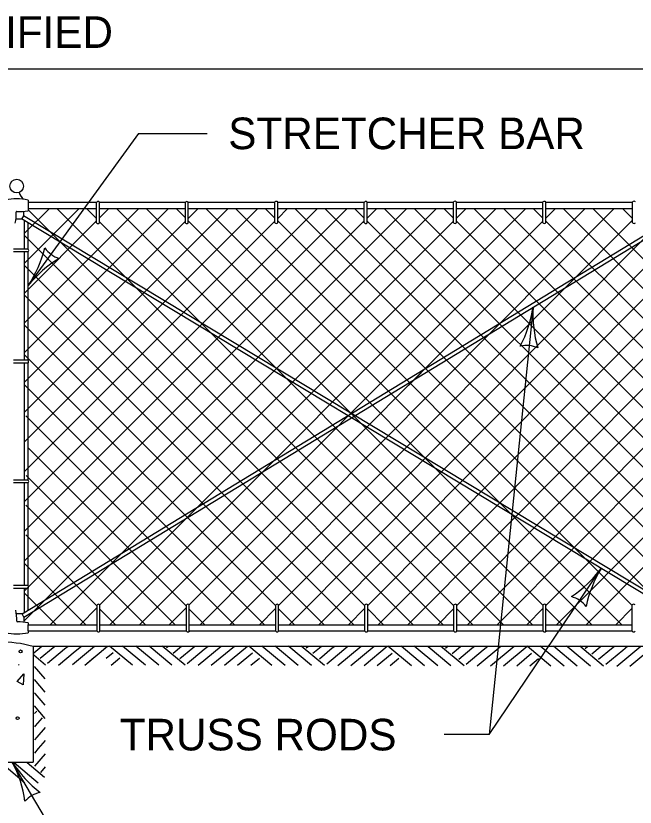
# Model space of a CAD drawing. Extents: x 49973.1 to 50021, y 49987.6 to 50015.4.
# Drawn here: x 49978.772 to 49979.949, y 50011.283 to 50012.786 of the extents above; entities that cross this region are included whole.
import ezdxf

# ---------------------------------------------------------------- set-up
doc = ezdxf.new("R2010")
doc.units = 0
for name, color, linetype in [('Level 1', 7, 'Continuous'), ('Level 2', 7, 'Continuous'), ('Level 3', 7, 'Continuous')]:
    doc.layers.add(name, color=color, linetype=linetype)

msp = doc.modelspace()

# ---------------------------------------------------------------- linework, layer by layer
at = {"layer": 'Level 1'}
for p, q in [((49978.7953, 50012.4358), (49978.7953, 50012.4319)), ((49979.0621, 50012.4202), (49978.7888, 50012.1467)), ((49979.0057, 50012.4202), (49978.7888, 50012.2031)), ((49978.8925, 50012.4202), (49978.7888, 50012.3163)), ((49978.8363, 50012.4202), (49978.7888, 50012.3731)), ((49979.4016, 50012.4202), (49978.7888, 50011.8074)), ((49979.3452, 50012.4202), (49978.7888, 50011.8638)), ((49979.2319, 50012.4202), (49978.7888, 50011.9771)), ((49979.1753, 50012.4202), (49978.7888, 50012.0334)), ((49979.5714, 50012.4202), (49978.7888, 50011.6376)), ((49979.5148, 50012.4202), (49978.7888, 50011.6942)), ((49978.7953, 50012.4322), (49978.9256, 50012.4322)), ((49978.7953, 50012.4319), (49978.7953, 50012.4199)), ((49978.7953, 50012.4199), (49978.7953, 50012.416)), ((49978.7955, 50012.4202), (49978.9257, 50012.4202)), ((49979.6046, 50011.6657), (49978.8501, 50012.4202)), ((49978.9257, 50012.4012), (49978.9067, 50012.4202)), ((49978.9257, 50012.3927), (49978.9257, 50012.4324)), ((49978.9312, 50012.3927), (49978.9312, 50012.4324)), ((49978.9312, 50012.4202), (49979.0942, 50012.4202)), ((49978.9491, 50012.4202), (49978.9312, 50012.4024)), ((49978.9313, 50012.4322), (49979.0945, 50012.4322)), ((49979.6846, 50012.4202), (49978.932, 50011.6675)), ((49979.7411, 50012.4202), (49978.9507, 50011.6298)), ((49979.7537, 50011.6298), (49978.9633, 50012.4202)), ((49979.774, 50011.6661), (49979.0199, 50012.4202)), ((49979.0943, 50012.4024), (49979.0765, 50012.4202)), ((49979.0943, 50012.3925), (49979.0943, 50012.4322)), ((49979.0997, 50012.4202), (49979.2642, 50012.4202)), ((49979.0998, 50012.3925), (49979.0998, 50012.4322)), ((49979.1187, 50012.4202), (49979.0998, 50012.4013)), ((49979.0999, 50012.4322), (49979.2645, 50012.4322)), ((49979.8539, 50012.4202), (49979.1015, 50011.6678)), ((49979.909, 50012.4202), (49979.1221, 50011.6298)), ((49979.9237, 50011.6298), (49979.1329, 50012.4202)), ((49979.9434, 50011.6665), (49979.1894, 50012.4202)), ((49979.2643, 50012.402), (49979.2461, 50012.4202)), ((49979.2643, 50012.393), (49979.2643, 50012.4327)), ((49979.2696, 50012.4322), (49979.4342, 50012.4322)), ((49979.2698, 50012.393), (49979.2698, 50012.4327)), ((49979.2885, 50012.4202), (49979.2698, 50012.4015)), ((49979.2699, 50012.4202), (49979.4342, 50012.4202)), ((49980.0223, 50012.4202), (49979.2714, 50011.6663)), ((49980.0433, 50011.6801), (49979.3025, 50012.4202)), ((49980.0433, 50011.7362), (49979.3593, 50012.4202)), ((49979.4343, 50012.4018), (49979.4159, 50012.4202)), ((49979.4343, 50012.3928), (49979.4343, 50012.4325)), ((49979.4397, 50012.4322), (49979.6039, 50012.4322)), ((49979.4397, 50012.4202), (49979.6039, 50012.4202)), ((49979.4398, 50012.3928), (49979.4398, 50012.4325)), ((49979.4582, 50012.4202), (49979.4398, 50012.4018)), ((49980.0433, 50011.8494), (49979.4722, 50012.4202)), ((49980.0433, 50011.9059), (49979.5289, 50012.4202)), ((49979.6039, 50012.4018), (49979.5855, 50012.4202)), ((49979.6039, 50012.3931), (49979.6039, 50012.4328)), ((49979.6094, 50012.3931), (49979.6094, 50012.4328)), ((49979.6094, 50012.4322), (49979.7737, 50012.4322)), ((49979.6094, 50012.4202), (49979.7737, 50012.4202)), ((49979.628, 50012.4202), (49979.6094, 50012.4016)), ((49980.0433, 50012.019), (49979.6421, 50012.4202)), ((49980.0411, 50012.0778), (49979.6987, 50012.4202)), ((49979.7737, 50012.4018), (49979.7553, 50012.4202)), ((49979.7737, 50012.393), (49979.7737, 50012.4327)), ((49979.7792, 50012.393), (49979.7792, 50012.4327)), ((49979.7792, 50012.4322), (49979.9442, 50012.4322)), ((49979.7975, 50012.4202), (49979.7792, 50012.4019)), ((49979.7792, 50012.4202), (49979.9442, 50012.4202)), ((49980.0411, 50012.191), (49979.8119, 50012.4202)), ((49980.0411, 50012.2474), (49979.8683, 50012.4202)), ((49979.944, 50012.4011), (49979.9249, 50012.4202)), ((49979.944, 50012.3931), (49979.944, 50012.4328)), ((49978.7867, 50012.4061), (49978.7829, 50012.4002)), ((49978.7843, 50011.6505), (49980.0347, 50012.4113)), ((49978.7867, 50012.4147), (49978.7867, 50012.4061)), ((49980.0489, 50011.6456), (49978.7867, 50012.4062)), ((49978.7874, 50011.6442), (49980.043, 50012.4081)), ((49979.5839, 50011.6298), (49978.7959, 50012.4178)), ((49978.7829, 50012.4002), (49978.7722, 50012.4)), ((49980.0452, 50011.6398), (49978.783, 50012.4003)), ((49978.9257, 50012.3968), (49978.7888, 50012.2596)), ((49978.7888, 50012.3432), (49978.7888, 50012.3968)), ((49979.4343, 50012.3966), (49978.7888, 50011.7511)), ((49979.2643, 50012.396), (49978.7888, 50011.9205)), ((49979.0942, 50012.3957), (49978.7888, 50012.0901)), ((49978.7958, 50012.3429), (49978.7958, 50012.3926)), ((49979.6039, 50012.3962), (49978.8375, 50011.6298)), ((49979.6985, 50011.6298), (49978.9312, 50012.395)), ((49979.7737, 50012.3964), (49979.0071, 50011.6298)), ((49979.8666, 50011.6298), (49979.0998, 50012.397)), ((49979.944, 50012.3983), (49979.1785, 50011.6298)), ((49980.0361, 50011.6298), (49979.2698, 50012.3965)), ((49980.0433, 50011.7928), (49979.4398, 50012.3963)), ((49980.0433, 50011.9624), (49979.6094, 50012.3963)), ((49980.0411, 50012.1344), (49979.7792, 50012.3963)), ((49980.0433, 50012.3847), (49979.2914, 50011.6298)), ((49979.5272, 50011.6298), (49978.7888, 50012.3687)), ((49978.7956, 50012.3432), (49978.7677, 50012.3432)), ((49978.7955, 50012.3377), (49978.7677, 50012.3377)), ((49978.7888, 50012.1319), (49978.7888, 50012.3377)), ((49978.7958, 50012.1314), (49978.7958, 50012.3381)), ((49980.0433, 50012.328), (49979.3479, 50011.6298)), ((49979.4354, 50011.6654), (49978.7888, 50012.312)), ((49978.9448, 50012.3028), (49978.918, 50012.276)), ((49980.0433, 50012.2712), (49979.4409, 50011.6665)), ((49979.4145, 50011.6298), (49978.7888, 50012.2553)), ((49980.0433, 50012.2145), (49979.4609, 50011.6298)), ((49979.3577, 50011.6298), (49978.7888, 50012.1988)), ((49980.0433, 50012.1579), (49979.5172, 50011.6298)), ((49979.2659, 50011.6654), (49978.7888, 50012.1421)), ((49979.5182, 50012.0842), (49979.5666, 50012.1328)), ((49978.7954, 50012.1319), (49978.7677, 50012.1319)), ((49978.7954, 50012.1264), (49978.7677, 50012.1264)), ((49978.7888, 50011.9044), (49978.7888, 50012.1264)), ((49978.7958, 50011.9041), (49978.7958, 50012.1269)), ((49980.0433, 50012.1012), (49979.6101, 50011.6663)), ((49979.2445, 50011.6298), (49978.7888, 50012.0855)), ((49980.0433, 50012.0446), (49979.6301, 50011.6298)), ((49979.1877, 50011.6298), (49978.7911, 50012.0266)), ((49980.0433, 50011.9879), (49979.6866, 50011.6298)), ((49979.0963, 50011.665), (49978.796, 50011.9653)), ((49980.0433, 50011.9312), (49979.7795, 50011.6663)), ((49979.0749, 50011.6298), (49978.7917, 50011.9132)), ((49978.7956, 50011.9044), (49978.7677, 50011.9044)), ((49978.7955, 50011.8989), (49978.7677, 50011.8989)), ((49978.7888, 50011.704), (49978.7888, 50011.8989)), ((49978.7958, 50011.7034), (49978.7958, 50011.8993)), ((49980.0433, 50011.8746), (49979.7995, 50011.6298)), ((49979.0183, 50011.6298), (49978.7911, 50011.857)), ((49980.0433, 50011.8179), (49979.856, 50011.6298)), ((49978.9265, 50011.665), (49978.7911, 50011.8004)), ((49978.9051, 50011.6298), (49978.7888, 50011.7461)), ((49978.7953, 50011.704), (49978.7677, 50011.704)), ((49978.7953, 50011.6985), (49978.7677, 50011.6985)), ((49978.7888, 50011.6533), (49978.7888, 50011.6985)), ((49978.7958, 50011.6575), (49978.7958, 50011.6992)), ((49978.8485, 50011.6298), (49978.7888, 50011.6895)), ((49978.9265, 50011.6173), (49978.9265, 50011.6675)), ((49978.932, 50011.6173), (49978.932, 50011.6675)), ((49979.0963, 50011.6173), (49979.0963, 50011.6675)), ((49979.1018, 50011.6173), (49979.1018, 50011.6675)), ((49979.2659, 50011.6173), (49979.2659, 50011.6675)), ((49979.2714, 50011.6173), (49979.2714, 50011.6675)), ((49979.4354, 50011.6173), (49979.4354, 50011.6675)), ((49979.4409, 50011.6173), (49979.4409, 50011.6675)), ((49979.6046, 50011.6173), (49979.6046, 50011.6675)), ((49979.6101, 50011.6173), (49979.6101, 50011.6675)), ((49979.774, 50011.6173), (49979.774, 50011.6675)), ((49979.7795, 50011.6173), (49979.7795, 50011.6675)), ((49979.9434, 50011.6173), (49979.9434, 50011.6675)), ((49978.9265, 50011.6622), (49978.8942, 50011.6298)), ((49978.9617, 50011.6298), (49978.932, 50011.6595)), ((49979.0963, 50011.6626), (49979.0635, 50011.6298)), ((49979.1315, 50011.6298), (49979.1018, 50011.6595)), ((49979.2659, 50011.6609), (49979.235, 50011.6298)), ((49979.3015, 50011.6298), (49979.2714, 50011.6598)), ((49979.4354, 50011.6609), (49979.4044, 50011.6298)), ((49979.4709, 50011.6298), (49979.4409, 50011.6599)), ((49979.6046, 50011.6608), (49979.5737, 50011.6298)), ((49979.6405, 50011.6298), (49979.6101, 50011.6602)), ((49979.774, 50011.6609), (49979.7431, 50011.6298)), ((49979.8103, 50011.6298), (49979.7795, 50011.6606)), ((49979.9434, 50011.6609), (49979.9124, 50011.6298)), ((49978.7843, 50011.6505), (49978.7733, 50011.6503)), ((49978.7874, 50011.6442), (49978.7843, 50011.6505)), ((49978.7874, 50011.6442), (49978.7874, 50011.6344)), ((49978.7958, 50011.6331), (49978.7958, 50011.6298)), ((49978.7958, 50011.6178), (49978.7958, 50011.6298)), ((49978.7958, 50011.6298), (49978.9265, 50011.6298)), ((49978.932, 50011.6298), (49979.0963, 50011.6298)), ((49979.1018, 50011.6298), (49979.2659, 50011.6298)), ((49979.2714, 50011.6298), (49979.4354, 50011.6298)), ((49979.4409, 50011.6298), (49979.6046, 50011.6298)), ((49979.6101, 50011.6298), (49979.774, 50011.6298)), ((49979.7795, 50011.6298), (49979.9434, 50011.6298)), ((49978.7958, 50011.6178), (49978.7958, 50011.6146)), ((49978.7958, 50011.6178), (49978.9265, 50011.6178)), ((49978.932, 50011.6178), (49979.0963, 50011.6178)), ((49979.1018, 50011.6178), (49979.2659, 50011.6178)), ((49979.2714, 50011.6178), (49979.4354, 50011.6178)), ((49979.4409, 50011.6178), (49979.6046, 50011.6178)), ((49979.6101, 50011.6178), (49979.774, 50011.6178)), ((49979.7795, 50011.6178), (49979.9434, 50011.6178)), ((49980.0626, 50011.5886), (49978.8048, 50011.5886)), ((49978.8051, 50011.5885), (49978.8051, 50011.3684)), ((49978.8062, 50011.5765), (49978.8216, 50011.5893)), ((49978.8187, 50011.566), (49978.8433, 50011.5866)), ((49978.8326, 50011.5566), (49978.8649, 50011.5837)), ((49978.8433, 50011.5866), (49978.8466, 50011.5893)), ((49978.8535, 50011.5532), (49978.885, 50011.5795)), ((49978.8649, 50011.5837), (49978.8717, 50011.5893)), ((49978.8796, 50011.5541), (49978.9217, 50011.5893)), ((49978.885, 50011.5795), (49978.8967, 50011.5893)), ((49978.9035, 50011.5532), (49978.9466, 50011.5893)), ((49978.9409, 50011.5845), (49978.9466, 50011.5893)), ((49978.944, 50011.5662), (49978.9569, 50011.577)), ((49978.9936, 50011.5527), (49978.9501, 50011.5893)), ((49979.0186, 50011.5527), (49978.9751, 50011.5893)), ((49979.0436, 50011.5527), (49979.0001, 50011.5893)), ((49979.0686, 50011.5527), (49979.0256, 50011.5888)), ((49979.0936, 50011.5527), (49979.0501, 50011.5893)), ((49979.0586, 50011.5862), (49979.0623, 50011.5893)), ((49979.0713, 50011.576), (49979.087, 50011.5891)), ((49979.0838, 50011.5655), (49979.1084, 50011.5861)), ((49979.0977, 50011.5561), (49979.13, 50011.5832)), ((49979.1084, 50011.5861), (49979.1123, 50011.5893)), ((49979.1186, 50011.5527), (49979.1624, 50011.5893)), ((49979.13, 50011.5832), (49979.1374, 50011.5893)), ((49979.1436, 50011.5527), (49979.1874, 50011.5893)), ((49979.1686, 50011.5527), (49979.2123, 50011.5893)), ((49979.2587, 50011.5522), (49979.2146, 50011.5893)), ((49979.2837, 50011.5522), (49979.2396, 50011.5893)), ((49979.3087, 50011.5522), (49979.2646, 50011.5893)), ((49979.2907, 50011.5883), (49979.2896, 50011.5893)), ((49979.3337, 50011.5522), (49979.2907, 50011.5883)), ((49979.3587, 50011.5522), (49979.3146, 50011.5893)), ((49979.3237, 50011.5857), (49979.328, 50011.5893)), ((49979.3364, 50011.5755), (49979.3521, 50011.5886)), ((49979.3489, 50011.565), (49979.3735, 50011.5856)), ((49979.3521, 50011.5886), (49979.353, 50011.5893)), ((49979.3628, 50011.5556), (49979.3951, 50011.5827)), ((49979.3735, 50011.5856), (49979.378, 50011.5893)), ((49979.3837, 50011.5522), (49979.4281, 50011.5893)), ((49979.3951, 50011.5827), (49979.4031, 50011.5893)), ((49979.4087, 50011.5522), (49979.4531, 50011.5893)), ((49979.4337, 50011.5522), (49979.478, 50011.5893)), ((49979.5238, 50011.5517), (49979.4791, 50011.5893)), ((49979.5488, 50011.5517), (49979.5041, 50011.5893)), ((49979.5738, 50011.5517), (49979.5291, 50011.5893)), ((49979.5558, 50011.5878), (49979.5541, 50011.5893)), ((49979.5988, 50011.5517), (49979.5558, 50011.5878)), ((49979.6238, 50011.5517), (49979.5791, 50011.5893)), ((49979.5888, 50011.5852), (49979.5938, 50011.5894)), ((49979.6015, 50011.575), (49979.6172, 50011.5881)), ((49979.614, 50011.5645), (49979.6386, 50011.5851)), ((49979.6172, 50011.5881), (49979.6187, 50011.5893)), ((49979.6279, 50011.5551), (49979.6602, 50011.5822)), ((49979.6386, 50011.5851), (49979.6437, 50011.5893)), ((49979.6488, 50011.5517), (49979.6938, 50011.5893)), ((49979.6602, 50011.5822), (49979.6688, 50011.5893)), ((49979.6738, 50011.5517), (49979.7188, 50011.5893)), ((49979.6988, 50011.5517), (49979.7436, 50011.5893)), ((49979.7889, 50011.5512), (49979.7436, 50011.5893)), ((49979.8139, 50011.5512), (49979.7686, 50011.5893)), ((49979.8389, 50011.5512), (49979.7936, 50011.5893)), ((49979.8209, 50011.5873), (49979.8186, 50011.5893)), ((49979.8639, 50011.5512), (49979.8209, 50011.5873)), ((49979.8889, 50011.5512), (49979.8436, 50011.5893)), ((49979.8539, 50011.5847), (49979.8589, 50011.5889)), ((49979.8589, 50011.5889), (49979.8594, 50011.5893)), ((49979.8666, 50011.5745), (49979.8823, 50011.5876)), ((49979.8791, 50011.564), (49979.9037, 50011.5846)), ((49979.8823, 50011.5876), (49979.8844, 50011.5893)), ((49979.893, 50011.5546), (49979.9253, 50011.5817)), ((49979.9037, 50011.5846), (49979.9094, 50011.5893)), ((49979.9139, 50011.5512), (49979.9594, 50011.5893)), ((49979.9253, 50011.5817), (49979.9345, 50011.5893)), ((49979.9389, 50011.5512), (49979.9844, 50011.5893)), ((49978.8285, 50011.5532), (49978.8063, 50011.5719)), ((49978.9035, 50011.5532), (49978.9209, 50011.5678)), ((49978.9535, 50011.5532), (49978.9698, 50011.5669)), ((49979.1936, 50011.5527), (49979.222, 50011.5765)), ((49979.2186, 50011.5527), (49979.2349, 50011.5664)), ((49979.4587, 50011.5522), (49979.4871, 50011.576)), ((49979.4837, 50011.5522), (49979.5, 50011.5659)), ((49979.7238, 50011.5517), (49979.7522, 50011.5755)), ((49979.7488, 50011.5517), (49979.7651, 50011.5654)), ((49978.7785, 50011.5532), (49978.7772, 50011.5543)), ((49978.8276, 50011.5268), (49978.8077, 50011.5505)), ((49978.8276, 50011.5018), (49978.8077, 50011.5255)), ((49978.8092, 50011.4988), (49978.8077, 50011.5005)), ((49978.8276, 50011.4768), (49978.8092, 50011.4988)), ((49978.8276, 50011.4518), (49978.8077, 50011.4755)), ((49978.8118, 50011.4658), (49978.8076, 50011.4608)), ((49978.822, 50011.4531), (49978.8089, 50011.4374)), ((49978.8089, 50011.4374), (49978.8077, 50011.4359)), ((49978.8276, 50011.4347), (49978.8119, 50011.416)), ((49978.8119, 50011.416), (49978.8077, 50011.4109)), ((49978.8276, 50011.4096), (49978.8148, 50011.3944)), ((49978.8148, 50011.3944), (49978.8077, 50011.3858)), ((49978.8276, 50011.3846), (49978.8077, 50011.3608)), ((49978.6751, 50011.3684), (49978.8051, 50011.3684)), ((49978.7893, 50011.3291), (49978.744, 50011.3672)), ((49978.8143, 50011.3291), (49978.769, 50011.3672)), ((49978.8268, 50011.3397), (49978.7937, 50011.3675)), ((49978.8276, 50011.3596), (49978.8189, 50011.3492))]:
    msp.add_line(p, q, dxfattribs=at)
msp.add_lwpolyline([(49978.7749, 50011.5222), (49978.7873, 50011.5366), (49978.7859, 50011.5154)], close=True, dxfattribs=at)
for centre, radius in [((49978.7738, 50012.4628), 0.013), ((49978.7811, 50011.5791), 0.00279), ((49978.7756, 50011.4522), 0.00279)]:
    msp.add_circle(centre, radius, dxfattribs=at)
for centre, radius, start, end in [((49978.7982, 50012.4539), 0.0197, 188.9769, 235.5105), ((49978.774, 50012.3564), 0.0823, 74.9971, 104.9997), ((49978.9285, 50012.4292), 0.00424, 49.4895, 130.1928), ((49979.0971, 50012.429), 0.00424, 49.4895, 130.1928), ((49979.2671, 50012.4295), 0.00424, 49.4895, 130.1928), ((49979.4371, 50012.4293), 0.00424, 49.4895, 130.1928), ((49979.6067, 50012.4296), 0.00424, 49.4895, 130.1928), ((49979.7765, 50012.4295), 0.00424, 49.4895, 130.1928), ((49979.9468, 50012.4296), 0.00424, 49.4895, 130.1928), ((49978.6806, 50012.4104), 0.0923, 348.7168, 1.7464), ((49978.7737, 50012.4134), 0.000958, 70.327, 190.5184), ((49978.7774, 50012.503), 0.0888, 267.8117, 281.6374), ((49978.9285, 50012.3957), 0.00408, 227.325, 312.019), ((49979.0971, 50012.3955), 0.00408, 227.325, 312.3165), ((49979.2671, 50012.396), 0.00408, 227.325, 312.019), ((49979.4371, 50012.3958), 0.00408, 227.325, 312.3165), ((49979.6067, 50012.3961), 0.00408, 227.325, 312.3165), ((49979.7765, 50012.396), 0.00408, 227.325, 312.019), ((49979.9468, 50012.3961), 0.00408, 227.325, 312.3165), ((49978.7925, 50012.3405), 0.00408, 317.325, 42.019), ((49978.7926, 50012.1292), 0.00393, 316.1748, 44.8995), ((49978.7925, 50011.9017), 0.00408, 317.325, 42.019), ((49978.7923, 50011.7013), 0.00408, 317.325, 42.3165), ((49978.9293, 50011.6643), 0.00424, 49.2579, 130.1928), ((49979.0991, 50011.6643), 0.00424, 49.2579, 130.1928), ((49979.2687, 50011.6643), 0.00424, 49.2579, 130.1928), ((49979.4382, 50011.6643), 0.00424, 49.2579, 130.1928), ((49979.6074, 50011.6643), 0.00424, 49.2579, 130.1928), ((49979.7768, 50011.6643), 0.00424, 49.2579, 130.1928), ((49979.9462, 50011.6643), 0.00424, 49.2579, 130.1928), ((49978.6852, 50011.6395), 0.0888, 357.9642, 11.6374), ((49978.7759, 50011.6369), 0.00206, 195.3489, 259.7614), ((49978.7778, 50011.5427), 0.0923, 78.7168, 91.4012), ((49978.7746, 50011.7153), 0.1029, 257.53, 281.9387), ((49978.9293, 50011.6203), 0.00408, 227.325, 312.019), ((49979.0991, 50011.6203), 0.00408, 227.325, 312.019), ((49979.2687, 50011.6203), 0.00408, 227.325, 312.019), ((49979.4382, 50011.6203), 0.00408, 227.325, 312.019), ((49979.6074, 50011.6203), 0.00408, 227.325, 312.019), ((49979.7768, 50011.6203), 0.00408, 227.325, 312.019), ((49979.9462, 50011.6203), 0.00408, 227.325, 312.019), ((49978.7401, 50011.3472), 0.2499, 74.9261, 105.0737)]:
    msp.add_arc(centre, radius, start, end, dxfattribs=at)
at = {"layer": 'Level 3'}
for p, q in [((49977.3379, 50012.6852), (49980.1076, 50012.6852)), ((49979.0054, 50012.5629), (49978.7958, 50012.274)), ((49979.0054, 50012.5629), (49979.1358, 50012.5629)), ((49979.7548, 50012.2328), (49979.6713, 50011.421)), ((49979.6713, 50011.421), (49979.8843, 50011.7368)), ((49979.6713, 50011.421), (49979.5863, 50011.421)), ((49978.8402, 50011.2425), (49978.7655, 50011.3684))]:
    msp.add_line(p, q, dxfattribs=at)
for centre, radius, start, end in [((49978.6014, 50012.4023), 0.233, 326.5898, 345.8397), ((49978.8716, 50012.3774), 0.0548, 215.9013, 251.6237), ((49978.9696, 50012.1353), 0.2223, 121.2185, 141.402), ((49979.5347, 50012.2641), 0.2223, 331.7169, 351.9004), ((49979.9875, 50012.221), 0.233, 177.0882, 196.338), ((49979.742, 50012.1052), 0.0548, 66.3997, 102.122), ((49979.7051, 50011.8684), 0.2223, 303.5036, 323.6871), ((49980.0837, 50011.6163), 0.233, 148.8749, 168.1248), ((49979.8127, 50011.6304), 0.0548, 38.1864, 73.9088), ((49978.5692, 50011.2642), 0.2223, 7.7836, 27.9671), ((49978.9606, 50011.4959), 0.233, 213.1549, 232.4047), ((49978.8303, 50011.2578), 0.0548, 102.4664, 138.1887)]:
    msp.add_arc(centre, radius, start, end, dxfattribs=at)

# ---------------------------------------------------------------- texts
at = {"layer": 'Level 2'}
for s, p in [('AS SPECIFIED', (49978.4038, 50012.7252)), ('STRETCHER BAR', (49979.1758, 50012.5329)), ('TRUSS RODS', (49978.9695, 50011.391))]:
    msp.add_text(s, height=0.06, dxfattribs=at).set_placement(p)

doc.saveas('drawing.dxf')
